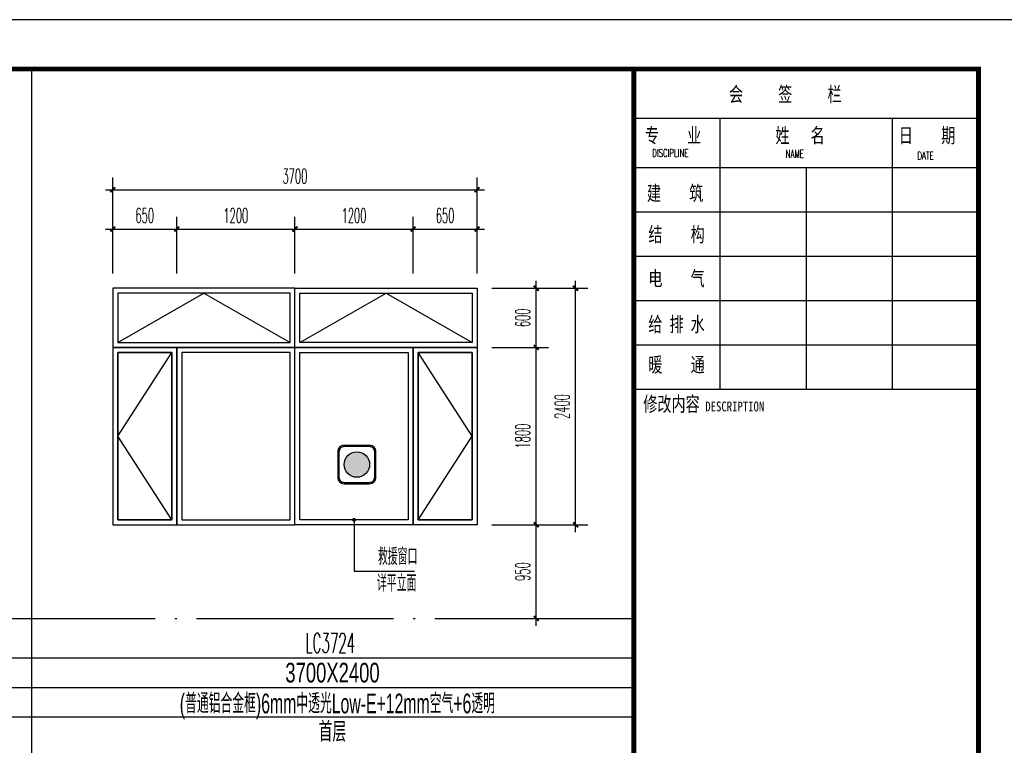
# Model space of a CAD drawing. Extents: x 1779708 to 7299578, y -1121471 to 88434.
# Tile 883 of 1056: x 6633787 to 6643786, y -951512 to -944150. Entities that reach past the tile are written whole.
import ezdxf
from ezdxf.enums import TextEntityAlignment as Align

# ---------------------------------------------------------------- set-up
doc = ezdxf.new("R2010")
doc.units = 0
doc.header["$LTSCALE"] = 1000
doc.header["$MEASUREMENT"] = 0
doc.linetypes.add('DOTE', pattern=[2.42, 2, -0.2, 0.02, -0.2])
doc.layers.get('0').update_dxf_attribs({"linetype": 'CONTINUOUS'})
doc.layers.get('Defpoints').update_dxf_attribs({"linetype": 'CONTINUOUS'})
for name, color, linetype in [('DIM_LEAD', 3, 'CONTINUOUS'), ('DOTE', 1, 'DOTE'), ('NONE', 7, 'CONTINUOUS'), ('PUB_DIM', 3, 'CONTINUOUS'), ('PUB_TAB', 7, 'CONTINUOUS'), ('PUB_TEXT', 7, 'CONTINUOUS'), ('PUB_TITLE', 4, 'CONTINUOUS'), ('WINDOW', 2, 'CONTINUOUS'), ('可见线', 6, 'CONTINUOUS'), ('填充', 251, 'CONTINUOUS'), ('建筑', 31, 'CONTINUOUS'), ('立面细线', 114, 'CONTINUOUS'), ('通-图框－文字', 4, 'CONTINUOUS')]:
    doc.layers.add(name, color=color, linetype=linetype)
doc.styles.add('-宋体', font='simhei.ttf', dxfattribs={"width": 0.7})
doc.styles.add('_TCH_DIM', font='SIMPLEX.shx', dxfattribs={"width": 0.7, "bigfont": 'GBCBIG.shx'})
doc.styles.add('_TCH_DIM_T3', font='SIMPLEX.shx', dxfattribs={"width": 0.494118, "bigfont": 'GBCBIG.shx'})
doc.styles.add('dim_font', font='SIMPLEX.shx', dxfattribs={"width": 0.8})
doc.styles.add('仿宋', font='txt', dxfattribs={"width": 0.7})
doc.styles.add('华正字体', font='huazheng.shx', dxfattribs={"width": 0.7, "bigfont": 'hztxt.shx'})
doc.dimstyles.new('_TCH_ARCH&&50', dxfattribs={"dimtxt": 148.75, "dimasz": 50, "dimexe": 125, "dimexo": 150, "dimgap": 63.125, "dimtad": 1, "dimdec": 0, "dimzin": 0, "dimdsep": 46, "dimtxsty": '_TCH_DIM_T3', "dimblk": 'ARCHTICK', "dimcen": 0.09, "dimdle": 75, "dimclrt": 7, "dimazin": 2, "dimtfac": 1, "dimtdec": 0, "dimtix": 1, "dimtmove": 2, "dimatfit": 3, "dimfxl": 250, "dimtolj": 1, "dimtzin": 0, "dimarcsym": 0})

# ---------------------------------------------------------------- blocks, each defined once
blk = doc.blocks.new('A$C3D8761CE')
at = {"layer": 'PUB_TITLE'}
for p, q in [((76100, 57400), (83100, 57400)), ((77850, 57400), (77850, 51900)), ((81350, 57400), (81350, 51900)), ((76100, 56400), (83100, 56400)), ((79600, 56400), (79600, 51900)), ((76100, 55500), (83100, 55500)), ((76100, 54600), (83100, 54600)), ((76100, 53700), (83100, 53700)), ((76100, 52800), (83100, 52800)), ((76100, 51900), (83100, 51900))]:
    blk.add_line(p, q, dxfattribs=at)
blk.add_lwpolyline([(0, 0), (84100, 0), (84100, 59400), (0, 59400)], close=True, dxfattribs=at)
at = {"layer": 'PUB_TITLE', "const_width": 100}
blk.add_lwpolyline([(2500, 1000), (83100, 1000), (83100, 58400), (2500, 58400)], close=True, dxfattribs=at)
blk.add_lwpolyline([(76100, 58400), (76100, 1000)], dxfattribs=at)
at = {"layer": '通-图框－文字'}
for s, height, style, width, p in [('会     签     栏', 300, '仿宋', 0.7, (78032, 57738)), ('专    业', 300, '仿宋', 0.7, (76326, 56902)), ('姓   名   ', 300, '仿宋', 0.7, (78975, 56902)), ('日    期', 300, '仿宋', 0.7, (81484, 56902)), ('建    筑', 300, '仿宋', 0.7, (76367, 55729)), ('结    构', 300, '仿宋', 0.7, (76396, 54891)), ('电    气', 300, '仿宋', 0.7, (76396, 53999)), ('给 排 水', 300, '仿宋', 0.7, (76396, 53070)), ('暖    通', 300, '仿宋', 0.7, (76396, 52250)), ('修改内容', 300, '仿宋', 0.7, (76292, 51452)), ('DESCRIPTION', 200, '-宋体', 0.8, (77552, 51452))]:
    blk.add_text(s, height=height, dxfattribs=dict(at, style=style, width=width)).set_placement(p)
at = {"layer": '通-图框－文字', "color": 4, "style": 'dim_font', "width": 0.65}
for s, p in [('DISCIPLINE', (76475, 56615)), ('NAME', (79185, 56599)), ('DATE', (81860, 56561))]:
    blk.add_text(s, height=160, dxfattribs=at).set_placement(p)
blk = doc.blocks.new('A$C718D67BF')
at = {"layer": '建筑'}
h = blk.add_hatch(color=1, dxfattribs=at)
h.dxf.hatch_style = 1
edge = h.paths.add_edge_path()
edge.add_arc((778, 778), 518, 0, 360)
for points in [[(259, 0), (1296, 0, 0.414214), (1555, 259), (1555, 1296, 0.414214), (1296, 1555), (259, 1555, 0.414214), (0, 1296), (0, 259, 0.414214)], [(259, 52), (1296, 52, 0.414214), (1503, 259), (1503, 1296, 0.414214), (1296, 1503), (259, 1503, 0.414214), (52, 1296), (52, 259, 0.414214)]]:
    blk.add_lwpolyline(points, format="xyb", close=True, dxfattribs=at)
at = {"layer": '建筑', "color": 1}
blk.add_circle((778, 778), 518, dxfattribs=at)
blk = doc.blocks.new('_ArchTick')
at = {"color": 0, "linetype": 'ByBlock', "const_width": 0.4}
blk.add_lwpolyline([(-0.5, -0.5), (0.5, 0.5)], dxfattribs=at)
blk = doc.blocks.new('*D3342')
at = {"layer": 'Defpoints', "color": 0, "transparency": 16777216}
for p in [(6638431.9, -946875.2), (6639032.2, -946875.2), (6638431.9, -947475.2)]:
    blk.add_point(p, dxfattribs=at)
at = {"layer": 'PUB_DIM', "color": 0, "lineweight": -2, "transparency": 16777216}
for p, q in [((6639032.2, -947550.2), (6639032.2, -946800.2)), ((6638581.9, -946875.2), (6639157.2, -946875.2)), ((6638581.9, -947475.2), (6639157.2, -947475.2))]:
    blk.add_line(p, q, dxfattribs=at)
at = {"layer": 'PUB_DIM', "color": 0, "lineweight": -2, "transparency": 16777216, "xscale": 50, "yscale": 50, "zscale": 50}
for p, rotation in [((6639032.2, -946875.2), 90), ((6639032.2, -947475.2), 270)]:
    blk.add_blockref('_ArchTick', p, dxfattribs=dict(at, rotation=rotation))
at = {"layer": 'PUB_DIM', "color": 7, "transparency": 16777216, "insert": (6638894.7, -947175.2), "char_height": 148.75, "attachment_point": 5, "rotation": 90, "style": '_TCH_DIM_T3'}
blk.add_mtext('\\A1;600', dxfattribs=at)
blk = doc.blocks.new('*D3343')
at = {"layer": 'Defpoints', "color": 0, "transparency": 16777216}
for p in [(6638431.9, -947475.2), (6639032.2, -947475.2), (6638431.9, -949275.2)]:
    blk.add_point(p, dxfattribs=at)
at = {"layer": 'PUB_DIM', "color": 0, "lineweight": -2, "transparency": 16777216}
for p, q in [((6639032.2, -949350.2), (6639032.2, -947400.2)), ((6638581.9, -947475.2), (6639157.2, -947475.2)), ((6638581.9, -949275.2), (6639157.2, -949275.2))]:
    blk.add_line(p, q, dxfattribs=at)
at = {"layer": 'PUB_DIM', "color": 0, "lineweight": -2, "transparency": 16777216, "xscale": 50, "yscale": 50, "zscale": 50}
for p, rotation in [((6639032.2, -947475.2), 90), ((6639032.2, -949275.2), 270)]:
    blk.add_blockref('_ArchTick', p, dxfattribs=dict(at, rotation=rotation))
at = {"layer": 'PUB_DIM', "color": 7, "transparency": 16777216, "insert": (6638894.7, -948375.2), "char_height": 148.75, "attachment_point": 5, "rotation": 90, "style": '_TCH_DIM_T3'}
blk.add_mtext('\\A1;1800', dxfattribs=at)
blk = doc.blocks.new('*D3344')
at = {"layer": 'Defpoints', "color": 0, "transparency": 16777216}
for p in [(6638431.9, -949275.2), (6639032.2, -949275.2), (6638431.9, -950225.2)]:
    blk.add_point(p, dxfattribs=at)
at = {"layer": 'PUB_DIM', "color": 0, "lineweight": -2, "transparency": 16777216}
for p, q in [((6639032.2, -950300.2), (6639032.2, -949200.2)), ((6638581.9, -949275.2), (6639157.2, -949275.2)), ((6638581.9, -950225.2), (6639157.2, -950225.2))]:
    blk.add_line(p, q, dxfattribs=at)
at = {"layer": 'PUB_DIM', "color": 0, "lineweight": -2, "transparency": 16777216, "xscale": 50, "yscale": 50, "zscale": 50}
for p, rotation in [((6639032.2, -949275.2), 90), ((6639032.2, -950225.2), 270)]:
    blk.add_blockref('_ArchTick', p, dxfattribs=dict(at, rotation=rotation))
at = {"layer": 'PUB_DIM', "color": 7, "transparency": 16777216, "insert": (6638894.7, -949750.2), "char_height": 148.75, "attachment_point": 5, "rotation": 90, "style": '_TCH_DIM_T3'}
blk.add_mtext('\\A1;950', dxfattribs=at)
blk = doc.blocks.new('*D3345')
at = {"layer": 'Defpoints', "color": 0, "transparency": 16777216}
for p in [(6635381.9, -946274.8), (6634731.9, -946875.2), (6635381.9, -946875.2)]:
    blk.add_point(p, dxfattribs=at)
at = {"layer": 'PUB_DIM', "color": 0, "lineweight": -2, "transparency": 16777216}
for p, q in [((6634731.9, -946725.2), (6634731.9, -946149.8)), ((6635381.9, -946725.2), (6635381.9, -946149.8)), ((6634656.9, -946274.8), (6635456.9, -946274.8))]:
    blk.add_line(p, q, dxfattribs=at)
at = {"layer": 'PUB_DIM', "color": 0, "lineweight": -2, "transparency": 16777216, "xscale": 50, "yscale": 50, "zscale": 50, "rotation": 180}
blk.add_blockref('_ArchTick', (6634731.9, -946274.8), dxfattribs=at)
at = {"layer": 'PUB_DIM', "color": 0, "lineweight": -2, "transparency": 16777216, "xscale": 50, "yscale": 50, "zscale": 50}
blk.add_blockref('_ArchTick', (6635381.9, -946274.8), dxfattribs=at)
at = {"layer": 'PUB_DIM', "color": 7, "transparency": 16777216, "insert": (6635056.9, -946137.3), "char_height": 148.75, "attachment_point": 5, "style": '_TCH_DIM_T3'}
blk.add_mtext('\\A1;650', dxfattribs=at)
blk = doc.blocks.new('*D3346')
at = {"layer": 'Defpoints', "color": 0, "transparency": 16777216}
for p in [(6636581.9, -946274.8), (6635381.9, -946875.2), (6636581.9, -946875.2)]:
    blk.add_point(p, dxfattribs=at)
at = {"layer": 'PUB_DIM', "color": 0, "lineweight": -2, "transparency": 16777216}
for p, q in [((6635381.9, -946725.2), (6635381.9, -946149.8)), ((6636581.9, -946725.2), (6636581.9, -946149.8)), ((6635306.9, -946274.8), (6636656.9, -946274.8))]:
    blk.add_line(p, q, dxfattribs=at)
at = {"layer": 'PUB_DIM', "color": 0, "lineweight": -2, "transparency": 16777216, "xscale": 50, "yscale": 50, "zscale": 50, "rotation": 180}
blk.add_blockref('_ArchTick', (6635381.9, -946274.8), dxfattribs=at)
at = {"layer": 'PUB_DIM', "color": 0, "lineweight": -2, "transparency": 16777216, "xscale": 50, "yscale": 50, "zscale": 50}
blk.add_blockref('_ArchTick', (6636581.9, -946274.8), dxfattribs=at)
at = {"layer": 'PUB_DIM', "color": 7, "transparency": 16777216, "insert": (6635981.9, -946137.3), "char_height": 148.75, "attachment_point": 5, "style": '_TCH_DIM_T3'}
blk.add_mtext('\\A1;1200', dxfattribs=at)
blk = doc.blocks.new('*D3347')
at = {"layer": 'Defpoints', "color": 0, "transparency": 16777216}
for p in [(6637781.9, -946274.8), (6636581.9, -946875.2), (6637781.9, -946875.2)]:
    blk.add_point(p, dxfattribs=at)
at = {"layer": 'PUB_DIM', "color": 0, "lineweight": -2, "transparency": 16777216}
for p, q in [((6636581.9, -946725.2), (6636581.9, -946149.8)), ((6637781.9, -946725.2), (6637781.9, -946149.8)), ((6636506.9, -946274.8), (6637856.9, -946274.8))]:
    blk.add_line(p, q, dxfattribs=at)
at = {"layer": 'PUB_DIM', "color": 0, "lineweight": -2, "transparency": 16777216, "xscale": 50, "yscale": 50, "zscale": 50, "rotation": 180}
blk.add_blockref('_ArchTick', (6636581.9, -946274.8), dxfattribs=at)
at = {"layer": 'PUB_DIM', "color": 0, "lineweight": -2, "transparency": 16777216, "xscale": 50, "yscale": 50, "zscale": 50}
blk.add_blockref('_ArchTick', (6637781.9, -946274.8), dxfattribs=at)
at = {"layer": 'PUB_DIM', "color": 7, "transparency": 16777216, "insert": (6637181.9, -946137.3), "char_height": 148.75, "attachment_point": 5, "style": '_TCH_DIM_T3'}
blk.add_mtext('\\A1;1200', dxfattribs=at)
blk = doc.blocks.new('*D3348')
at = {"layer": 'Defpoints', "color": 0, "transparency": 16777216}
for p in [(6638431.9, -946274.8), (6637781.9, -946875.2), (6638431.9, -946875.2)]:
    blk.add_point(p, dxfattribs=at)
at = {"layer": 'PUB_DIM', "color": 0, "lineweight": -2, "transparency": 16777216}
for p, q in [((6637781.9, -946725.2), (6637781.9, -946149.8)), ((6638431.9, -946725.2), (6638431.9, -946149.8)), ((6637706.9, -946274.8), (6638506.9, -946274.8))]:
    blk.add_line(p, q, dxfattribs=at)
at = {"layer": 'PUB_DIM', "color": 0, "lineweight": -2, "transparency": 16777216, "xscale": 50, "yscale": 50, "zscale": 50, "rotation": 180}
blk.add_blockref('_ArchTick', (6637781.9, -946274.8), dxfattribs=at)
at = {"layer": 'PUB_DIM', "color": 0, "lineweight": -2, "transparency": 16777216, "xscale": 50, "yscale": 50, "zscale": 50}
blk.add_blockref('_ArchTick', (6638431.9, -946274.8), dxfattribs=at)
at = {"layer": 'PUB_DIM', "color": 7, "transparency": 16777216, "insert": (6638106.9, -946137.3), "char_height": 148.75, "attachment_point": 5, "style": '_TCH_DIM_T3'}
blk.add_mtext('\\A1;650', dxfattribs=at)
blk = doc.blocks.new('*D3349')
at = {"layer": 'Defpoints', "color": 0, "transparency": 16777216}
for p in [(6638431.9, -945875.3), (6634731.9, -946725.2), (6638431.9, -946725.2)]:
    blk.add_point(p, dxfattribs=at)
at = {"layer": 'PUB_DIM', "color": 0, "lineweight": -2, "transparency": 16777216}
for p, q in [((6634731.9, -946575.2), (6634731.9, -945750.3)), ((6638431.9, -946575.2), (6638431.9, -945750.3)), ((6634656.9, -945875.3), (6638506.9, -945875.3))]:
    blk.add_line(p, q, dxfattribs=at)
at = {"layer": 'PUB_DIM', "color": 0, "lineweight": -2, "transparency": 16777216, "xscale": 50, "yscale": 50, "zscale": 50, "rotation": 180}
blk.add_blockref('_ArchTick', (6634731.9, -945875.3), dxfattribs=at)
at = {"layer": 'PUB_DIM', "color": 0, "lineweight": -2, "transparency": 16777216, "xscale": 50, "yscale": 50, "zscale": 50}
blk.add_blockref('_ArchTick', (6638431.9, -945875.3), dxfattribs=at)
at = {"layer": 'PUB_DIM', "color": 7, "transparency": 16777216, "insert": (6636581.9, -945737.8), "char_height": 148.75, "attachment_point": 5, "style": '_TCH_DIM_T3'}
blk.add_mtext('\\A1;3700', dxfattribs=at)
blk = doc.blocks.new('*D3350')
at = {"layer": 'Defpoints', "color": 0, "transparency": 16777216}
for p in [(6638581.9, -946875.2), (6639432.4, -946875.2), (6638581.9, -949275.2)]:
    blk.add_point(p, dxfattribs=at)
at = {"layer": 'PUB_DIM', "color": 0, "lineweight": -2, "transparency": 16777216}
for p, q in [((6639432.4, -949350.2), (6639432.4, -946800.2)), ((6638731.9, -946875.2), (6639557.4, -946875.2)), ((6638731.9, -949275.2), (6639557.4, -949275.2))]:
    blk.add_line(p, q, dxfattribs=at)
at = {"layer": 'PUB_DIM', "color": 0, "lineweight": -2, "transparency": 16777216, "xscale": 50, "yscale": 50, "zscale": 50}
for p, rotation in [((6639432.4, -946875.2), 90), ((6639432.4, -949275.2), 270)]:
    blk.add_blockref('_ArchTick', p, dxfattribs=dict(at, rotation=rotation))
at = {"layer": 'PUB_DIM', "color": 7, "transparency": 16777216, "insert": (6639294.9, -948075.2), "char_height": 148.75, "attachment_point": 5, "rotation": 90, "style": '_TCH_DIM_T3'}
blk.add_mtext('\\A1;2400', dxfattribs=at)

msp = doc.modelspace()

# ---------------------------------------------------------------- linework, layer by layer
at = {"layer": 'DIM_LEAD'}
for p, q in [((6637181.9, -949225.2), (6637181.9, -949745.1)), ((6637181.9, -949745.1), (6637794.8, -949745.1))]:
    msp.add_line(p, q, dxfattribs=at)
at = {"layer": 'DIM_LEAD', "const_width": 20}
msp.add_lwpolyline([(6637181.9, -949215.2, 1), (6637181.9, -949235.2, 1)], format="xyb", close=True, dxfattribs=at)
at = {"layer": 'DOTE'}
msp.add_line((6604123.1, -950225.2), (6640023.1, -950225.2), dxfattribs=at)
at = {"layer": 'PUB_TAB'}
for p, q in [((6633908.4, -944650.2), (6633908.4, -959000.2)), ((6603223.1, -950625.2), (6640023.1, -950625.2)), ((6603223.1, -950925.2), (6640023.1, -950925.2)), ((6603223.1, -951225.2), (6640023.1, -951225.2))]:
    msp.add_line(p, q, dxfattribs=at)
at = {"layer": 'WINDOW'}
for points in [[(6636581.9, -946875.2), (6634731.9, -946875.2), (6634731.9, -947475.2), (6636581.9, -947475.2)], [(6636581.9, -946875.2), (6638431.9, -946875.2), (6638431.9, -947475.2), (6636581.9, -947475.2)], [(6634731.9, -949275.2), (6635381.9, -949275.2), (6635381.9, -947475.2), (6634731.9, -947475.2)], [(6635381.9, -949275.2), (6636581.9, -949275.2), (6636581.9, -947475.2), (6635381.9, -947475.2)], [(6637781.9, -949275.2), (6636581.9, -949275.2), (6636581.9, -947475.2), (6637781.9, -947475.2)], [(6638431.9, -949275.2), (6637781.9, -949275.2), (6637781.9, -947475.2), (6638431.9, -947475.2)]]:
    msp.add_lwpolyline(points, close=True, dxfattribs=at)
at = {"layer": '立面细线'}
for points in [[(6636531.9, -946925.2), (6634781.9, -946925.2), (6634781.9, -947425.2), (6636531.9, -947425.2)], [(6636631.9, -946925.2), (6638381.9, -946925.2), (6638381.9, -947425.2), (6636631.9, -947425.2)], [(6634781.9, -949225.2), (6635331.9, -949225.2), (6635331.9, -947525.2), (6634781.9, -947525.2)], [(6635431.9, -949225.2), (6636531.9, -949225.2), (6636531.9, -947525.2), (6635431.9, -947525.2)], [(6637731.9, -949225.2), (6636631.9, -949225.2), (6636631.9, -947525.2), (6637731.9, -947525.2)], [(6638381.9, -949225.2), (6637831.9, -949225.2), (6637831.9, -947525.2), (6638381.9, -947525.2)]]:
    msp.add_lwpolyline(points, close=True, dxfattribs=at)
for points in [[(6634781.9, -947425.2), (6635656.9, -946925.2), (6636531.9, -947425.2)], [(6636631.9, -947425.2), (6637506.9, -946925.2), (6638381.9, -947425.2)], [(6635331.9, -949225.2), (6634781.9, -949225.2), (6634781.9, -947525.2), (6635331.9, -947525.2), (6635331.9, -949225.2), (6634781.9, -948375.2), (6635331.9, -947525.2)], [(6637831.9, -949225.2), (6638381.9, -949225.2), (6638381.9, -947525.2), (6637831.9, -947525.2), (6637831.9, -949225.2), (6638381.9, -948375.2), (6637831.9, -947525.2)]]:
    msp.add_lwpolyline(points, dxfattribs=at)

# ---------------------------------------------------------------- block references
at = {"layer": '可见线', "xscale": 0.5, "yscale": 0.5, "zscale": 0.5}
msp.add_blockref('A$C3D8761CE', (6601973.1, -973850.2), dxfattribs=at)
at = {"layer": '填充', "xscale": 0.25, "yscale": 0.25, "zscale": 0.25}
msp.add_blockref('A$C718D67BF', (6637016.4, -948858), dxfattribs=at)

# ---------------------------------------------------------------- texts
at = {"layer": 'NONE', "style": 'dim_font', "width": 0.5}
msp.add_text('LC3724', height=200, dxfattribs=at).set_placement((6636687.9, -950574))
at = {"layer": 'PUB_TAB', "style": '华正字体', "width": 0.7}
for s, p in [('3700X2400', (6636963.3, -950875.2)), ('首层', (6636963.3, -951475.2))]:
    msp.add_text(s, height=200, dxfattribs=at).set_placement(p, align=Align.CENTER)
at = {"layer": 'PUB_TEXT', "color": 7, "style": '_TCH_DIM', "width": 0.7}
for s, p in [('救援窗口', (6637424.3, -949681.5)), ('详平立面', (6637413.9, -949952.1))]:
    msp.add_text(s, height=168.79, dxfattribs=at).set_placement(p)
at = {"layer": 'PUB_TEXT', "style": '华正字体', "width": 0.6}
msp.add_text('(普通铝合金框)6mm中透光Low-E+12mm空气+6透明', height=200, dxfattribs=at).set_placement((6637013, -951187.8), align=Align.CENTER)

# ---------------------------------------------------------------- dimensions: what is measured, and where the dimension line sits
at = {"layer": 'PUB_DIM'}
for p1, p2, distance, picture, middle in [((6634731.9, -946725.2), (6638431.9, -946725.2), 849.9, '*D3349', (6636581.9, -945737.8)), ((6634731.9, -946875.2), (6635381.9, -946875.2), 600.4, '*D3345', (6635056.9, -946137.3)), ((6635381.9, -946875.2), (6636581.9, -946875.2), 600.4, '*D3346', (6635981.9, -946137.3)), ((6636581.9, -946875.2), (6637781.9, -946875.2), 600.4, '*D3347', (6637181.9, -946137.3)), ((6637781.9, -946875.2), (6638431.9, -946875.2), 600.4, '*D3348', (6638106.9, -946137.3)), ((6638431.9, -947475.2), (6638431.9, -946875.2), -600.3, '*D3342', (6638894.7, -947175.2)), ((6638581.9, -949275.2), (6638581.9, -946875.2), -850.5, '*D3350', (6639294.9, -948075.2)), ((6638431.9, -949275.2), (6638431.9, -947475.2), -600.3, '*D3343', (6638894.7, -948375.2)), ((6638431.9, -950225.2), (6638431.9, -949275.2), -600.3, '*D3344', (6638894.7, -949750.2))]:
    dim = msp.add_aligned_dim(p1=p1, p2=p2, distance=distance, dimstyle='_TCH_ARCH&&50', dxfattribs=at)
    dim.commit()
    dim.dimension.update_dxf_attribs({"geometry": picture, "text_midpoint": middle})

doc.saveas('drawing.dxf')
